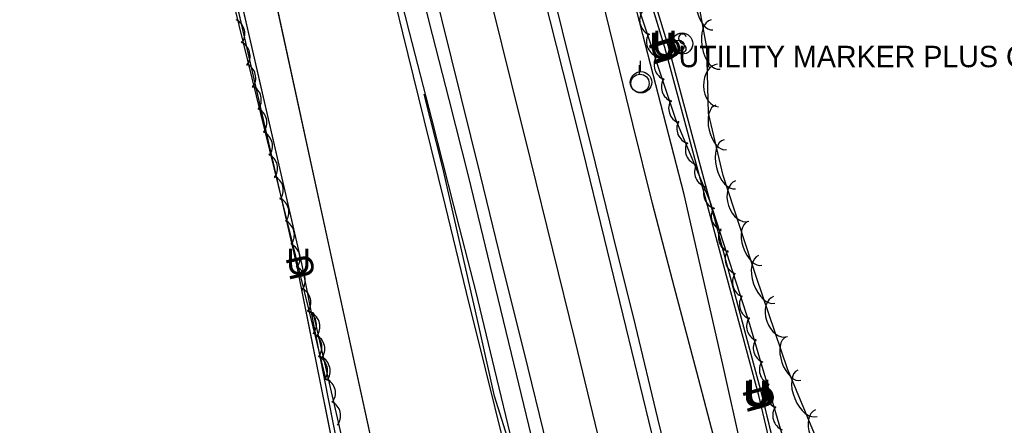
# Model space of a CAD drawing. Extents: x 954793 to 988390, y 1867850 to 1924428.
# Drawn here: x 960615.6 to 960845.8, y 1908876.1 to 1908970.9 of the extents above; entities that cross this region are included whole.
import ezdxf

# ---------------------------------------------------------------- set-up
doc = ezdxf.new("R2010")
doc.units = 0
for name, color, linetype in [('Default', 7, 'Continuous'), ('S_DITCHLINE', 7, 'Continuous'), ('S_EDGE_PAVEMENT', 7, 'Continuous'), ('S_FIBER_OPTIC_CABLE', 7, 'Continuous'), ('S_PAVEMENT_CROWN', 7, 'Continuous'), ('S_SHOULDER', 7, 'Continuous'), ('S_SIGN', 7, 'Continuous'), ('S_STREAM', 7, 'Continuous'), ('S_TREE', 7, 'Continuous'), ('S_UNDERGROUND_CABLE', 7, 'Continuous'), ('S_UTILITY_POLE', 7, 'Continuous'), ('S_UTILITY_POLE_ANNOT', 7, 'Continuous'), ('S_UTL_PT_SYM', 7, 'Continuous'), ('S_WATER_UTILITIES', 7, 'Continuous')]:
    doc.layers.add(name, color=color, linetype=linetype)

msp = doc.modelspace()

# ---------------------------------------------------------------- linework, layer by layer
at = {"layer": 'S_DITCHLINE'}
for points in [[(960757.21, 1908760.5), (960756.4, 1908765.87), (960752.18, 1908783.4), (960747.96, 1908800.94), (960743.75, 1908818.48), (960739.53, 1908836.02), (960735.21, 1908853.82), (960730.89, 1908871.62), (960726.57, 1908889.42), (960722.25, 1908907.22), (960717.07, 1908927.47), (960711.89, 1908947.71), (960706.7, 1908967.95), (960701.52, 1908988.19), (960695.99, 1909009), (960690.46, 1909029.8), (960684.94, 1909050.61), (960679.41, 1909071.42), (960675.71, 1909086.59), (960672.01, 1909101.77), (960668.31, 1909116.94), (960664.61, 1909132.12), (960659.2, 1909150.46), (960653.79, 1909168.79)], [(960737.8, 1908835.68), (960733.37, 1908853.55), (960728.93, 1908871.41), (960724.5, 1908889.28), (960720.06, 1908907.14), (960715.09, 1908927.36), (960710.12, 1908947.57), (960705.15, 1908967.78), (960700.19, 1908987.99), (960692.31, 1909008.48), (960684.44, 1909028.97), (960676.57, 1909049.45), (960668.7, 1909069.94), (960663.42, 1909084.46), (960658.14, 1909098.98), (960652.85, 1909113.51), (960647.57, 1909128.03), (960632.42, 1909122.73), (960617.26, 1909117.44)], [(960814.51, 1908736.01), (960811.16, 1908749.31), (960807.82, 1908762.61), (960804.48, 1908775.91), (960800.59, 1908794.57), (960796.71, 1908813.23), (960792.82, 1908831.89), (960788.93, 1908850.55), (960784.43, 1908870.42), (960779.92, 1908890.3), (960775.41, 1908910.17), (960770.91, 1908930.05), (960766.1, 1908948.72), (960761.29, 1908967.4), (960756.48, 1908986.07), (960751.67, 1909004.75), (960746.69, 1909018.79), (960741.72, 1909032.84), (960736.74, 1909046.89), (960731.76, 1909060.93)], [(960812.44, 1908735.34), (960809.17, 1908748.7), (960805.9, 1908762.05), (960802.63, 1908775.41), (960798.03, 1908793.86), (960793.44, 1908812.31), (960788.84, 1908830.75), (960784.24, 1908849.2), (960779.05, 1908868.89), (960773.87, 1908888.57), (960768.68, 1908908.26), (960763.49, 1908927.94), (960758.95, 1908946.48), (960754.4, 1908965.01), (960749.85, 1908983.54)]]:
    msp.add_lwpolyline(points, dxfattribs=at)
at = {"layer": 'S_EDGE_PAVEMENT'}
for points in [[(960775.05, 1908722.94), (960769.46, 1908745.75), (960763.87, 1908768.56), (960759.01, 1908788.57), (960754.15, 1908808.58), (960749.07, 1908829.48), (960743.99, 1908850.38), (960738.77, 1908871.67), (960733.55, 1908892.97), (960728.4, 1908913.78), (960723.26, 1908934.59), (960718.77, 1908952.82), (960714.28, 1908971.04), (960709.22, 1908991.4), (960704.16, 1909011.77), (960698.58, 1909034.05), (960693, 1909056.33), (960688.41, 1909074.93), (960683.83, 1909093.52), (960678.33, 1909113.58), (960672.83, 1909133.63), (960666.35, 1909154.3), (960659.86, 1909174.97)], [(960798.81, 1908728.88), (960793.43, 1908751.09), (960788.04, 1908773.3), (960783.06, 1908793.7), (960778.08, 1908814.1), (960773.04, 1908834.72), (960767.99, 1908855.34), (960762.66, 1908877.16), (960757.33, 1908898.98), (960752.27, 1908919.73), (960747.21, 1908940.49), (960742.61, 1908958.72), (960738, 1908976.96), (960733.04, 1908997.24), (960728.08, 1909017.52), (960722.23, 1909040.66), (960716.38, 1909063.8), (960711.85, 1909081.56), (960707.32, 1909099.32), (960701.86, 1909119.56), (960696.4, 1909139.81), (960689.78, 1909161.5)]]:
    msp.add_lwpolyline(points, dxfattribs=at)
at = {"layer": 'S_FIBER_OPTIC_CABLE'}
for p, q in [((960680.37, 1908913.63), (960662.22, 1908992.74)), ((960697.63, 1908827.49), (960680.37, 1908913.63))]:
    msp.add_line(p, q, dxfattribs=at)
msp.add_lwpolyline([(960823.74, 1908306.68), (960802.22, 1908384.11), (960790.78, 1908429.58), (960771.11, 1908509.31), (960752.95, 1908582.87), (960733.23, 1908667.22), (960715.56, 1908745.03), (960697.63, 1908827.49), (960680.37, 1908913.63), (960662.22, 1908992.74), (960644.98, 1909068.04), (960624.13, 1909159.31), (960611.12, 1909197.71), (960608.8, 1909220.01), (960584.66, 1909279.06), (960520.73, 1909366.93), (960487.68, 1909419.99)], dxfattribs=at)
msp.add_lwpolyline([(960823.74, 1908306.68), (960802.22, 1908384.11), (960790.78, 1908429.58), (960771.11, 1908509.31), (960752.95, 1908582.87), (960733.23, 1908667.22), (960715.56, 1908745.03), (960697.63, 1908827.49), (960680.37, 1908913.63), (960662.22, 1908992.74), (960644.98, 1909068.04), (960624.13, 1909159.31), (960611.12, 1909197.71), (960608.8, 1909220.01), (960584.66, 1909279.06), (960520.73, 1909366.93), (960487.68, 1909419.99)], dxfattribs=at)
at = {"layer": 'S_PAVEMENT_CROWN'}
msp.add_lwpolyline([(960787.15, 1908725.1), (960781.56, 1908748.02), (960775.97, 1908770.93), (960771.1, 1908791.21), (960766.23, 1908811.49), (960761.13, 1908831.84), (960756.02, 1908852.19), (960750.71, 1908874.05), (960745.4, 1908895.91), (960740.2, 1908917.09), (960735.01, 1908938.28), (960730.55, 1908956.17), (960726.09, 1908974.06), (960721.15, 1908994.36), (960716.21, 1909014.65), (960710.68, 1909037.06), (960705.15, 1909059.47), (960700.55, 1909077.74), (960695.95, 1909096.01), (960690.47, 1909116.04), (960684.98, 1909136.07), (960678.46, 1909157.34)], dxfattribs=at)
at = {"layer": 'S_SHOULDER'}
for points in [[(960762.9, 1908759.62), (960761.22, 1908767.86), (960756.3, 1908787.89), (960751.38, 1908807.93), (960746.19, 1908828.85), (960741, 1908849.77), (960735.76, 1908871.32), (960730.52, 1908892.86), (960725.56, 1908913.47), (960720.6, 1908934.08), (960715.95, 1908952.26), (960711.3, 1908970.45), (960706.37, 1908990.78), (960701.43, 1909011.12), (960695.9, 1909033.43), (960690.36, 1909055.75), (960685.73, 1909074.3), (960681.11, 1909092.85), (960675.72, 1909112.85), (960670.34, 1909132.85), (960663.82, 1909153.48), (960657.3, 1909174.11)], [(960801.37, 1908729.32), (960795.83, 1908751.67), (960790.29, 1908774.02), (960785.38, 1908794.07), (960780.47, 1908814.12), (960775.26, 1908835.05), (960770.05, 1908855.98), (960764.77, 1908877.73), (960759.5, 1908899.49), (960754.4, 1908920.17), (960749.31, 1908940.86), (960744.74, 1908959.16), (960740.18, 1908977.46), (960735.14, 1908997.96), (960730.11, 1909018.46), (960724.46, 1909041.15), (960718.81, 1909063.83), (960714.23, 1909081.87), (960709.66, 1909099.91), (960704.31, 1909120.08), (960698.96, 1909140.25), (960692.46, 1909162.15)]]:
    msp.add_lwpolyline(points, dxfattribs=at)
at = {"layer": 'S_SIGN'}
msp.add_circle((960770.43, 1908965.31), 2.49, dxfattribs=at)
for centre, radius, start, end in [((960771.12, 1908966.63), 1.5, 167.1196, 241.9813), ((960770.51, 1908966.58), 0.95, 16.5258, 156.8957), ((960770.02, 1908963.97), 1.4, 358.6529, 73.7063), ((960770.28, 1908964.48), 1.28, 204.641, 335.359)]:
    msp.add_arc(centre, radius, start, end, dxfattribs=at)
at = {"layer": 'S_STREAM'}
msp.add_lwpolyline([(960757.47, 1908761.6), (960746.61, 1908804.94), (960739.64, 1908833.54), (960731.22, 1908868.02), (960726.59, 1908882.96), (960722.88, 1908899.36), (960714.47, 1908936.3), (960710.13, 1908953.51)], dxfattribs=at)
at = {"layer": 'S_TREE'}
for points in [[(960876.17, 1908595.02), (960838.3, 1908725.17), (960822.84, 1908776.34), (960801.4, 1908874.11), (960795.09, 1908889.32), (960787.82, 1908910.68), (960780.03, 1908934.49), (960776.6, 1908949.06), (960776.25, 1908964.36), (960773.11, 1908981.47), (960765.82, 1909011.35), (960762.84, 1909047.83), (960759.92, 1909061.45), (960754.93, 1909070.28), (960749.14, 1909079.25), (960745.14, 1909092.47), (960741.6, 1909105.05), (960739.51, 1909114.48)], [(960798.05, 1908859.71), (960786.24, 1908899.7), (960777.01, 1908928.39), (960769, 1908947.53), (960760.11, 1908974.26), (960750.26, 1909001.13), (960741.54, 1909029.46), (960729.64, 1909068.83), (960724.04, 1909087.84), (960722.32, 1909094.18)], [(960561.08, 1909047.09), (960604.31, 1909053.43), (960622.65, 1909052.89), (960630.8, 1909051.19), (960639.97, 1909047.49), (960649.72, 1909033.43), (960658.7, 1909002.71), (960687.15, 1908886.78)], [(960684.08, 1908902.52), (960704.05, 1908815.99), (960708.55, 1908796.53), (960707.95, 1908774.98), (960701.89, 1908760.9), (960686.51, 1908747.35), (960675, 1908742.61), (960657.79, 1908741.58), (960640.97, 1908743.17), (960627.54, 1908746.77), (960613.07, 1908755.95), (960599.18, 1908766.31), (960587.87, 1908773.34), (960572.18, 1908786.65), (960561.46, 1908797.4), (960555.71, 1908803.15), (960550.76, 1908806.62)]]:
    msp.add_lwpolyline(points, dxfattribs=at)
for centre, start, end in [((960764.14, 1908970.8), 147.6108, 249.2077), ((960664.58, 1908967.58), 322.9877, 64.5846), ((960765.75, 1908965.72), 147.6108, 249.2077), ((960665.78, 1908962.39), 322.9877, 64.5846), ((960767.51, 1908960.35), 147.6108, 249.2077), ((960667.11, 1908957.27), 322.9877, 64.5846), ((960769.22, 1908955.19), 147.6108, 249.2077), ((960668.41, 1908952.13), 322.9877, 64.5846), ((960770.93, 1908950.17), 147.6108, 249.2077), ((960669.71, 1908946.84), 322.9877, 64.5846), ((960772.83, 1908945.46), 151.9082, 253.5051), ((960671.02, 1908941.35), 322.9877, 64.5846), ((960774.83, 1908940.51), 151.9082, 253.5051), ((960672.22, 1908936.15), 322.9877, 64.5846), ((960776.98, 1908935.29), 151.9082, 253.5051), ((960673.55, 1908931.04), 322.9877, 64.5846), ((960779.07, 1908930.27), 151.9082, 253.5051), ((960674.85, 1908925.9), 322.9877, 64.5846), ((960780.88, 1908925.04), 147.0309, 248.6279), ((960676.14, 1908920.61), 322.9877, 64.5846), ((960782.57, 1908920.04), 147.0309, 248.6279), ((960677.46, 1908915.12), 322.9877, 64.5846), ((960784.13, 1908914.94), 147.0309, 248.6279), ((960678.66, 1908909.92), 322.9877, 64.5846), ((960785.83, 1908909.55), 147.0309, 248.6279), ((960679.99, 1908904.81), 322.9877, 64.5846), ((960787.49, 1908904.37), 147.0309, 248.6279), ((960681.29, 1908899.67), 322.9877, 64.5846), ((960682.12, 1908899.17), 322.1988, 63.7957), ((960789.14, 1908899.26), 145.6557, 247.2526), ((960682.58, 1908894.38), 322.9877, 64.5846), ((960683.25, 1908893.95), 322.1988, 63.7957), ((960790.71, 1908894.22), 145.6557, 247.2526), ((960683.89, 1908888.89), 322.9877, 64.5846), ((960684.51, 1908888.82), 322.1988, 63.7957), ((960792.15, 1908889.08), 145.6557, 247.2526), ((960685.74, 1908883.66), 322.1988, 63.7957), ((960793.72, 1908883.65), 145.6557, 247.2526), ((960686.96, 1908878.36), 322.1988, 63.7957), ((960795.26, 1908878.43), 145.6557, 247.2526)]:
    msp.add_arc(centre, 3.64, start, end, dxfattribs=at)
for centre, major_axis, ratio in [((960776.67, 1908973.81), (0.97, -5.26), 0.540699), ((960778.27, 1908965.09), (1.06, -5.77), 0.55008), ((960778.84, 1908955.51), (0.11, -4.95), 0.685311), ((960779.56, 1908945.74), (1.22, -5.2), 0.540699), ((960781.59, 1908937.11), (1.34, -5.71), 0.55008), ((960784.49, 1908928.52), (1.54, -4.71), 0.685311), ((960787.44, 1908918.64), (1.66, -5.08), 0.540699), ((960790.21, 1908910.24), (1.89, -5.56), 0.55008), ((960793.44, 1908901.56), (1.6, -4.69), 0.685311), ((960796.51, 1908891.72), (1.72, -5.06), 0.540699), ((960799.75, 1908883.62), (2.25, -5.42), 0.55008), ((960803.54, 1908875.17), (1.9, -4.58), 0.685311)]:
    msp.add_ellipse(centre, major_axis=major_axis, ratio=ratio, start_param=3.141593, end_param=6.283185, dxfattribs=at)
at = {"layer": 'S_UNDERGROUND_CABLE'}
for p, q in [((960766.42, 1908964.38), (960745.02, 1909034.36)), ((960767.15, 1908964.86), (960745.85, 1909034.68)), ((960681.52, 1908913.94), (960663.18, 1908993.44)), ((960788.35, 1908883.09), (960766.42, 1908964.38)), ((960789.06, 1908883.36), (960767.15, 1908964.86)), ((960698.42, 1908828.21), (960681.52, 1908913.94)), ((960808.48, 1908797.9), (960788.35, 1908883.09)), ((960810.01, 1908797.62), (960789.06, 1908883.36))]:
    msp.add_line(p, q, dxfattribs=at)
for points in [[(960924.47, 1908058.47), (960931.11, 1908064.94), (960909.84, 1908124.82), (960893, 1908180.71), (960870.95, 1908252.27), (960855.38, 1908288.78), (960824.66, 1908307.36), (960801.48, 1908384.93), (960790.3, 1908429.37), (960771.93, 1908510.1), (960754.11, 1908582.75), (960734.09, 1908667.42), (960716.61, 1908744.97), (960698.42, 1908828.21), (960681.52, 1908913.94), (960663.18, 1908993.44), (960645.91, 1909068.19), (960624.8, 1909158.96), (960612.33, 1909198.29), (960609.74, 1909220.21), (960585.48, 1909279.43), (960521.44, 1909367.02), (960488.5, 1909420.49)], [(960924.47, 1908058.47), (960931.11, 1908064.94), (960909.84, 1908124.82), (960893, 1908180.71), (960870.95, 1908252.27), (960855.38, 1908288.78), (960824.66, 1908307.36), (960801.48, 1908384.93), (960790.3, 1908429.37), (960771.93, 1908510.1), (960754.11, 1908582.75), (960734.09, 1908667.42), (960716.61, 1908744.97), (960698.42, 1908828.21), (960681.52, 1908913.94), (960663.18, 1908993.44), (960645.91, 1909068.19), (960624.8, 1909158.96), (960612.33, 1909198.29), (960609.74, 1909220.21), (960585.48, 1909279.43), (960521.44, 1909367.02), (960488.5, 1909420.49)], [(960945.64, 1908302.15), (960913.02, 1908369.52), (960888.88, 1908455.84), (960868.22, 1908541.61), (960844.08, 1908632.56), (960824.14, 1908725.3), (960808.48, 1908797.9), (960788.35, 1908883.09), (960766.42, 1908964.38), (960745.02, 1909034.36), (960738.49, 1909058.96), (960737.77, 1909085.45), (960735.34, 1909104.37), (960736.79, 1909113.35), (960738.52, 1909122.62), (960729.67, 1909140.01), (960718.57, 1909158.78), (960700.61, 1909211.39), (960677.76, 1909284.06), (960656.04, 1909306.18), (960624.97, 1909341.03), (960589.63, 1909398.18)], [(960945.64, 1908302.15), (960913.02, 1908369.52), (960888.88, 1908455.84), (960868.22, 1908541.61), (960844.08, 1908632.56), (960824.14, 1908725.3), (960808.48, 1908797.9), (960788.35, 1908883.09), (960766.42, 1908964.38), (960745.02, 1909034.36), (960738.49, 1909058.96), (960737.77, 1909085.45), (960735.34, 1909104.37), (960736.79, 1909113.35), (960738.52, 1909122.62), (960729.67, 1909140.01), (960718.57, 1909158.78), (960700.61, 1909211.39), (960677.76, 1909284.06), (960656.04, 1909306.18), (960624.97, 1909341.03), (960589.63, 1909398.18)], [(961060.21, 1908175.08), (961039.44, 1908233.41), (961027.23, 1908256.63), (961018.7, 1908265.88), (960974.34, 1908275.37), (960946.09, 1908302.18), (960913.45, 1908369.8), (960889.73, 1908455.91), (960869.02, 1908541.86), (960844.78, 1908633.08), (960824.78, 1908725.66), (960810.01, 1908797.62), (960789.06, 1908883.36), (960767.15, 1908964.86), (960745.85, 1909034.68), (960739.57, 1909059.72), (960738.76, 1909085.67), (960736.17, 1909104.53), (960737.6, 1909112.95)], [(961060.21, 1908175.08), (961039.44, 1908233.41), (961027.23, 1908256.63), (961018.7, 1908265.88), (960974.34, 1908275.37), (960946.09, 1908302.18), (960913.45, 1908369.8), (960889.73, 1908455.91), (960869.02, 1908541.86), (960844.78, 1908633.08), (960824.78, 1908725.66), (960810.01, 1908797.62), (960789.06, 1908883.36), (960767.15, 1908964.86), (960745.85, 1909034.68), (960739.57, 1909059.72), (960738.76, 1909085.67), (960736.17, 1909104.53), (960737.6, 1909112.95)]]:
    msp.add_lwpolyline(points, dxfattribs=at)
at = {"layer": 'S_UTILITY_POLE'}
for p, q in [((960760.47, 1908958.15), (960760.47, 1908960.25)), ((960760.67, 1908958.78), (960760.67, 1908961.26))]:
    msp.add_line(p, q, dxfattribs=at)
for centre, radius in [((960769.62, 1908964.78), 1.31), ((960760.82, 1908956.26), 2.5), ((960760.59, 1908956.01), 2.13)]:
    msp.add_circle(centre, radius, dxfattribs=at)
at = {"layer": 'S_UTL_PT_SYM'}
for points in [[(960680.37, 1908913.63), (960680.32, 1908913.62), (960680.37, 1908913.63), (960680.38, 1908913.58), (960680.37, 1908913.63), (960680.42, 1908913.64), (960680.37, 1908913.63), (960680.36, 1908913.68)], [(960680.37, 1908913.63), (960680.32, 1908913.62), (960680.37, 1908913.63), (960680.38, 1908913.58), (960680.37, 1908913.63), (960680.42, 1908913.64), (960680.37, 1908913.63), (960680.36, 1908913.68)], [(960689.57, 1908910.47), (960689.52, 1908910.46), (960689.57, 1908910.47), (960689.58, 1908910.42), (960689.57, 1908910.47), (960689.62, 1908910.48), (960689.57, 1908910.47), (960689.56, 1908910.52)], [(960689.57, 1908910.47), (960689.52, 1908910.46), (960689.57, 1908910.47), (960689.58, 1908910.42), (960689.57, 1908910.47), (960689.62, 1908910.48), (960689.57, 1908910.47), (960689.56, 1908910.52)]]:
    msp.add_lwpolyline(points, close=True, dxfattribs=at)
for points in [[(960680.37, 1908913.63), (960680.37, 1908913.68), (960680.37, 1908913.63), (960680.32, 1908913.63), (960680.37, 1908913.63), (960680.37, 1908913.58), (960680.37, 1908913.63), (960680.42, 1908913.63)], [(960689.57, 1908910.47), (960689.57, 1908910.52), (960689.57, 1908910.47), (960689.52, 1908910.47), (960689.57, 1908910.47), (960689.57, 1908910.42), (960689.57, 1908910.47), (960689.62, 1908910.47)]]:
    msp.add_lwpolyline(points, dxfattribs=at)
at = {"layer": 'S_WATER_UTILITIES'}
for p, q in [((960689.57, 1908910.47), (960670.06, 1908999.92)), ((960703.62, 1908845.92), (960689.57, 1908910.47))]:
    msp.add_line(p, q, dxfattribs=at)
msp.add_lwpolyline([(960837.31, 1908300.18), (960815.42, 1908376.37), (960799.36, 1908451.13), (960782.06, 1908511.66), (960769.86, 1908569.95), (960759.53, 1908608.03), (960741.64, 1908671.05), (960721.86, 1908751.64), (960703.62, 1908845.92), (960689.57, 1908910.47), (960670.06, 1908999.92), (960653.03, 1909080.98), (960637.25, 1909157.1), (960625.64, 1909197.43), (960610.54, 1909237.02), (960587.29, 1909281.55), (960572.88, 1909303.82), (960526.35, 1909376.08)], dxfattribs=at)
msp.add_lwpolyline([(960837.31, 1908300.18), (960815.42, 1908376.37), (960799.36, 1908451.13), (960782.06, 1908511.66), (960769.86, 1908569.95), (960759.53, 1908608.03), (960741.64, 1908671.05), (960721.86, 1908751.64), (960703.62, 1908845.92), (960689.57, 1908910.47), (960670.06, 1908999.92), (960653.03, 1909080.98), (960637.25, 1909157.1), (960625.64, 1909197.43), (960610.54, 1909237.02), (960587.29, 1909281.55), (960572.88, 1909303.82), (960526.35, 1909376.08)], dxfattribs=at)

# ---------------------------------------------------------------- texts
at = {"layer": 'Default'}
for rotation, p in [(106.9606, (960770.64, 1908962.13)), (360, (960762.79, 1908961.84)), (360, (960763.52, 1908962.31)), (107.0001, (960769.91, 1908961.65)), (360, (960677.89, 1908911.39)), (102.9852, (960684.81, 1908910.97)), (360, (960784.72, 1908880.55)), (360, (960785.43, 1908880.82)), (105.0993, (960791.75, 1908880.25)), (105.0525, (960792.46, 1908880.52))]:
    msp.add_text('U', height=6, rotation=rotation, dxfattribs=at).set_placement(p)
at = {"layer": 'S_UTILITY_POLE_ANNOT'}
msp.add_text('UTILITY MARKER PLUS CABLES', height=5, dxfattribs=at).set_placement((960769.62, 1908959.78))

doc.saveas('drawing.dxf')
